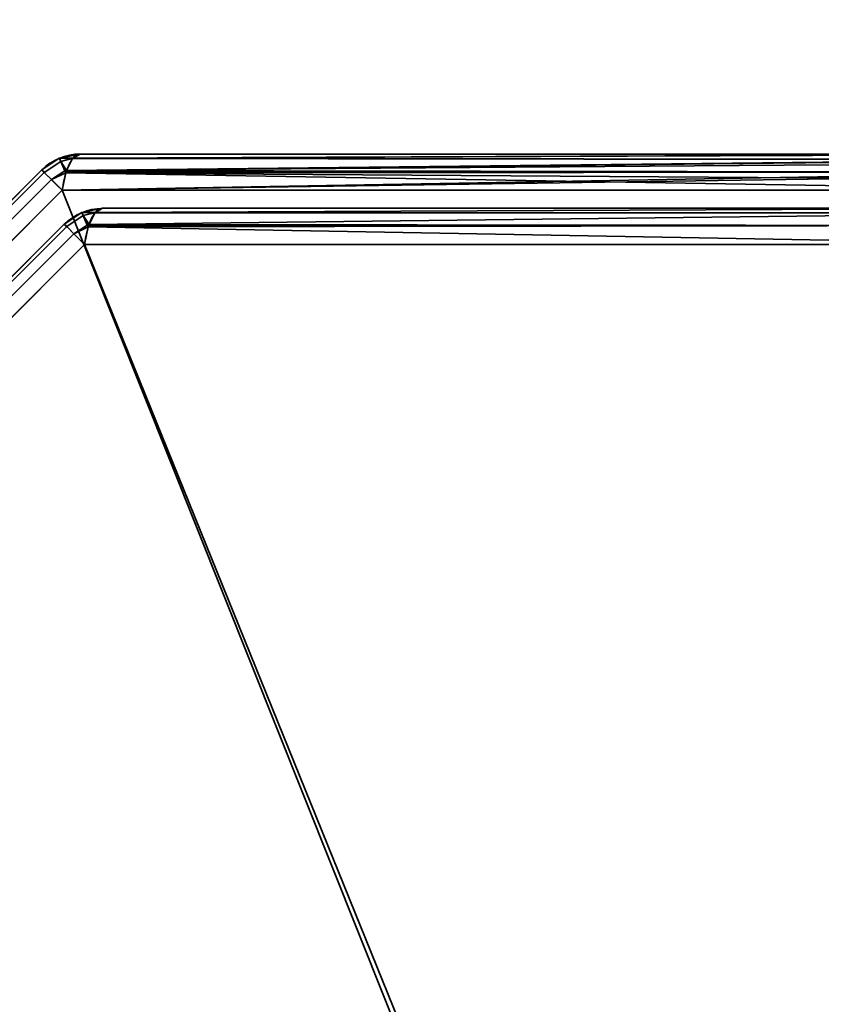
# Model space of a CAD drawing. Header units: millimetres. Extents: x -493 to 6693, y -115 to 145.
# Tile 330 of 656: x 1120 to 1131, y -9 to 3. Entities that reach past the tile are written whole.
import ezdxf

# ---------------------------------------------------------------- set-up
doc = ezdxf.new("R2010")
doc.units = ezdxf.units.MM
doc.layers.add('151', color=7, linetype='Continuous', true_color=0xffffff)

# ---------------------------------------------------------------- blocks, each defined once
blk = doc.blocks.new('UG_SURFACE_002')
at = {"layer": '151', "color": 252, "linetype": 'Continuous', "lineweight": 35}
for points in [[(2042.5, -15, 2200.25), (2042.5, 135, 2200.25), (957.5, 135, 2200.25), (957.5, -15, 2200.25)], [(1107.5, -15, 2050.25), (1107.5, 135, 2050.25), (1892.5, 135, 2050.25), (1892.5, -15, 2050.25)]]:
    blk.add_3dface(points, dxfattribs=at)
blk = doc.blocks.new('UG_SURFACE_112')
at = {"layer": '151', "color": 252, "linetype": 'Continuous', "lineweight": 35}
for points in [[(1120.832, 1.587, 1157.739), (1120.605, 1.436, 1157.739), (1120.637, 1.404, 1157.986), (1120.851, 1.546, 1157.987)], [(1120.832, 1.587, 1157.739), (1120.832, 1.587, 1010.761), (1120.605, 1.436, 1010.761), (1120.605, 1.436, 1157.739)], [(1120.851, 1.546, 1010.513), (1120.637, 1.404, 1010.514), (1120.605, 1.436, 1010.761), (1120.832, 1.587, 1010.761)], [(1120.901, 1.425, 1158.204), (1120.851, 1.546, 1157.987), (1120.637, 1.404, 1157.987), (1120.729, 1.312, 1158.201)], [(1120.637, 1.404, 1157.986), (1120.637, 1.404, 1157.987), (1120.851, 1.546, 1157.987)], [(1120.851, 1.546, 1010.513), (1120.637, 1.404, 1010.513), (1120.637, 1.404, 1010.514)], [(1120.729, 1.312, 1010.299), (1120.637, 1.404, 1010.513), (1120.851, 1.546, 1010.513), (1120.901, 1.425, 1010.296)], [(1120.851, 1.546, 1157.987), (1120.834, 1.588, 1157.739), (1120.832, 1.587, 1157.739)], [(1120.834, 1.588, 1010.761), (1120.832, 1.587, 1010.761), (1120.832, 1.587, 1157.739), (1120.834, 1.588, 1157.739)], [(1120.832, 1.587, 1010.761), (1120.834, 1.588, 1010.761), (1120.851, 1.546, 1010.513)], [(1121.007, 1.586, 1157.987), (1121.1, 1.641, 1157.739), (1120.834, 1.588, 1157.739)], [(1120.834, 1.588, 1157.739), (1121.1, 1.641, 1157.739), (1121.1, 1.641, 1010.761), (1120.834, 1.588, 1010.761)], [(1120.834, 1.588, 1010.761), (1121.1, 1.641, 1010.761), (1121.007, 1.586, 1010.513)], [(1120.834, 1.588, 1157.739), (1120.851, 1.546, 1157.987), (1121.007, 1.586, 1157.987)], [(1121.007, 1.586, 1010.513), (1120.851, 1.546, 1010.513), (1120.834, 1.588, 1010.761)], [(1121.001, 1.583, 1158.001), (1121.007, 1.586, 1157.987), (1120.851, 1.546, 1157.987)], [(1120.851, 1.546, 1010.513), (1121.007, 1.586, 1010.513), (1121.001, 1.583, 1010.499)], [(1120.926, 1.43, 1158.202), (1121.001, 1.583, 1158.001), (1120.851, 1.546, 1157.987)], [(1120.851, 1.546, 1010.513), (1121.001, 1.583, 1010.499), (1120.926, 1.43, 1010.298)], [(1120.851, 1.546, 1157.987), (1120.901, 1.425, 1158.204), (1120.926, 1.43, 1158.202)], [(1120.926, 1.43, 1010.298), (1120.901, 1.425, 1010.296), (1120.851, 1.546, 1010.513)], [(1120.919, 1.418, 1010.281), (1120.926, 1.43, 1010.298), (1134.198, 1.576, 1005.54)], [(1134.198, 1.576, 1005.54), (1134.21, 1.568, 1005.499), (1120.919, 1.418, 1010.281)], [(1134.21, 1.568, 1005.499), (1134.278, 1.41, 1005.266), (1120.919, 1.418, 1010.281)], [(1134.196, 1.567, 1162.955), (1121.001, 1.583, 1158.001), (1120.926, 1.43, 1158.202)], [(1120.926, 1.43, 1010.298), (1121.001, 1.583, 1010.499), (1134.198, 1.576, 1005.54)], [(1120.926, 1.43, 1158.202), (1134.236, 1.525, 1163.09), (1134.196, 1.567, 1162.955)], [(1120.926, 1.43, 1158.202), (1134.276, 1.406, 1163.228), (1134.236, 1.525, 1163.09)], [(1121.001, 1.583, 1010.499), (1121.007, 1.586, 1010.513), (1134.1, 1.641, 1005.873)], [(1134.1, 1.641, 1005.873), (1134.198, 1.576, 1005.54), (1121.001, 1.583, 1010.499)], [(1121.007, 1.586, 1157.987), (1121.001, 1.583, 1158.001), (1134.196, 1.567, 1162.955)], [(1121.007, 1.586, 1157.987), (1134.131, 1.636, 1162.732), (1134.1, 1.641, 1162.627)], [(1134.1, 1.641, 1162.627), (1121.1, 1.641, 1157.739), (1121.007, 1.586, 1157.987)], [(1121.007, 1.586, 1010.513), (1121.1, 1.641, 1010.761), (1134.1, 1.641, 1005.873)], [(1121.007, 1.586, 1157.987), (1134.196, 1.567, 1162.955), (1134.131, 1.636, 1162.732)], [(1134.1, 1.641, 1162.627), (1134.1, 1.641, 1005.873), (1121.1, 1.641, 1010.761), (1121.1, 1.641, 1157.739)], [(1110.596, -8.637, 1157.986), (1120.637, 1.404, 1157.986), (1120.605, 1.436, 1157.739), (1110.564, -8.605, 1157.739)], [(1120.637, 1.404, 1010.514), (1110.596, -8.637, 1010.514), (1110.564, -8.605, 1010.761), (1120.605, 1.436, 1010.761)], [(1120.605, 1.436, 1157.739), (1120.605, 1.436, 1010.761), (1110.564, -8.605, 1010.761), (1110.564, -8.605, 1157.739)], [(1120.637, 1.404, 1157.987), (1120.637, 1.404, 1157.986), (1110.596, -8.637, 1157.986), (1110.596, -8.637, 1157.987)], [(1110.596, -8.637, 1157.987), (1110.688, -8.729, 1158.201), (1120.729, 1.312, 1158.201), (1120.637, 1.404, 1157.987)], [(1120.637, 1.404, 1010.513), (1120.729, 1.312, 1010.299), (1110.688, -8.729, 1010.299), (1110.596, -8.637, 1010.513)], [(1110.596, -8.637, 1010.513), (1110.596, -8.637, 1010.514), (1120.637, 1.404, 1010.514), (1120.637, 1.404, 1010.513)], [(1120.729, 1.312, 1158.201), (1120.73, 1.311, 1158.204), (1120.901, 1.425, 1158.204)], [(1120.901, 1.425, 1010.296), (1120.73, 1.311, 1010.296), (1120.729, 1.312, 1010.299)], [(1120.916, 1.4, 1158.229), (1120.901, 1.425, 1158.204), (1120.73, 1.311, 1158.204)], [(1120.73, 1.311, 1010.296), (1120.901, 1.425, 1010.296), (1120.916, 1.4, 1010.271)], [(1120.73, 1.311, 1158.204), (1120.867, 1.173, 1158.357), (1120.916, 1.4, 1158.229)], [(1120.916, 1.4, 1010.271), (1120.867, 1.173, 1010.143), (1120.73, 1.311, 1010.296)], [(1120.867, 1.173, 1010.143), (1120.916, 1.4, 1010.271), (1134.278, 1.41, 1005.266)], [(1134.278, 1.41, 1005.266), (1134.294, 1.373, 1005.212), (1120.867, 1.173, 1010.143)], [(1120.916, 1.4, 1158.229), (1120.867, 1.173, 1158.357), (1134.332, 1.173, 1163.419)], [(1120.919, 1.418, 1158.219), (1120.926, 1.43, 1158.202), (1120.901, 1.425, 1158.204)], [(1120.901, 1.425, 1010.296), (1120.926, 1.43, 1010.298), (1120.919, 1.418, 1010.281)], [(1120.901, 1.425, 1158.204), (1120.916, 1.4, 1158.229), (1120.919, 1.418, 1158.219)], [(1120.919, 1.418, 1010.281), (1120.916, 1.4, 1010.271), (1120.901, 1.425, 1010.296)], [(1134.276, 1.406, 1163.228), (1120.919, 1.418, 1158.219), (1120.916, 1.4, 1158.229)], [(1120.916, 1.4, 1010.271), (1120.919, 1.418, 1010.281), (1134.278, 1.41, 1005.266)], [(1120.916, 1.4, 1158.229), (1134.31, 1.307, 1163.343), (1134.276, 1.406, 1163.228)], [(1120.916, 1.4, 1158.229), (1134.332, 1.173, 1163.419), (1134.31, 1.307, 1163.343)], [(1120.926, 1.43, 1158.202), (1120.919, 1.418, 1158.219), (1134.276, 1.406, 1163.228)], [(1120.73, 1.311, 1158.204), (1120.729, 1.312, 1158.201), (1110.688, -8.729, 1158.201), (1110.689, -8.73, 1158.204)], [(1110.689, -8.73, 1010.296), (1110.688, -8.729, 1010.299), (1120.729, 1.312, 1010.299), (1120.73, 1.311, 1010.296)], [(1110.689, -8.73, 1158.204), (1110.827, -8.868, 1158.357), (1120.867, 1.173, 1158.357), (1120.73, 1.311, 1158.204)], [(1120.73, 1.311, 1010.296), (1120.867, 1.173, 1010.143), (1110.827, -8.868, 1010.143), (1110.689, -8.73, 1010.296)], [(1134.294, 1.373, 1005.212), (1134.332, 1.173, 1005.08), (1120.867, 1.173, 1010.143)], [(1120.867, 1.173, 1158.357), (1110.827, -8.868, 1158.357), (1110.827, -22.332, 1163.419), (1130.252, -22.332, 1170.723)], [(1130.252, -22.332, 997.777), (1110.827, -22.332, 1005.08), (1110.827, -8.868, 1010.143), (1120.867, 1.173, 1010.143)], [(1130.252, -22.332, 1170.723), (1134.332, -18.252, 1170.723), (1134.332, 1.173, 1163.419), (1120.867, 1.173, 1158.357)], [(1120.867, 1.173, 1010.143), (1134.332, 1.173, 1005.08), (1134.332, -18.252, 997.777), (1130.252, -22.332, 997.777)], [(1121.123, 0.888, 1011.182), (1121.39, 0.941, 1011.182), (1121.39, 0.941, 1157.318), (1121.123, 0.888, 1157.318)], [(1121.297, 0.886, 1010.934), (1121.39, 0.941, 1011.182), (1121.123, 0.888, 1011.182)], [(1121.123, 0.888, 1157.318), (1121.39, 0.941, 1157.318), (1121.297, 0.886, 1157.566)], [(1134.1, 0.941, 1162.097), (1134.002, 0.883, 1162.359), (1121.292, 0.883, 1157.58), (1121.297, 0.886, 1157.566)], [(1121.297, 0.886, 1157.566), (1121.39, 0.941, 1157.318), (1134.1, 0.941, 1162.097)], [(1134.002, 0.883, 1006.141), (1134.1, 0.941, 1006.403), (1121.39, 0.941, 1011.182), (1121.297, 0.886, 1010.934)], [(1134.1, 0.941, 1162.097), (1121.39, 0.941, 1157.318), (1121.39, 0.941, 1011.182), (1134.1, 0.941, 1006.403)], [(1121.122, 0.887, 1011.182), (1121.122, 0.887, 1157.318), (1120.895, 0.736, 1157.318), (1120.895, 0.736, 1011.182)], [(1121.122, 0.887, 1011.182), (1120.895, 0.736, 1011.182), (1120.927, 0.704, 1010.935), (1121.141, 0.846, 1010.933)], [(1121.141, 0.846, 1157.567), (1120.927, 0.704, 1157.565), (1120.895, 0.736, 1157.318), (1121.122, 0.887, 1157.318)], [(1121.191, 0.725, 1010.717), (1121.141, 0.846, 1010.933), (1120.927, 0.704, 1010.933), (1121.019, 0.612, 1010.72)], [(1120.927, 0.704, 1010.935), (1120.927, 0.704, 1010.933), (1121.141, 0.846, 1010.933)], [(1121.141, 0.846, 1157.567), (1120.927, 0.704, 1157.567), (1120.927, 0.704, 1157.565)], [(1121.019, 0.612, 1157.78), (1120.927, 0.704, 1157.567), (1121.141, 0.846, 1157.567), (1121.191, 0.725, 1157.783)], [(1121.123, 0.888, 1157.318), (1121.122, 0.887, 1157.318), (1121.122, 0.887, 1011.182), (1121.123, 0.888, 1011.182)], [(1121.141, 0.846, 1010.933), (1121.123, 0.888, 1011.182), (1121.122, 0.887, 1011.182)], [(1121.122, 0.887, 1157.318), (1121.123, 0.888, 1157.318), (1121.141, 0.846, 1157.567)], [(1121.123, 0.888, 1011.182), (1121.141, 0.846, 1010.933), (1121.297, 0.886, 1010.934)], [(1121.297, 0.886, 1157.566), (1121.141, 0.846, 1157.567), (1121.123, 0.888, 1157.318)], [(1121.292, 0.883, 1010.92), (1121.297, 0.886, 1010.934), (1121.141, 0.846, 1010.933)], [(1121.141, 0.846, 1157.567), (1121.297, 0.886, 1157.566), (1121.292, 0.883, 1157.58)], [(1121.216, 0.73, 1010.718), (1121.292, 0.883, 1010.92), (1121.141, 0.846, 1010.933)], [(1121.141, 0.846, 1157.567), (1121.292, 0.883, 1157.58), (1121.216, 0.73, 1157.781)], [(1121.141, 0.846, 1010.933), (1121.191, 0.725, 1010.717), (1121.216, 0.73, 1010.718)], [(1121.216, 0.73, 1157.781), (1121.191, 0.725, 1157.783), (1121.141, 0.846, 1157.567)], [(1134.002, 0.883, 1162.359), (1133.92, 0.718, 1162.577), (1121.21, 0.718, 1157.798), (1121.216, 0.73, 1157.781)], [(1121.216, 0.73, 1157.781), (1121.292, 0.883, 1157.58), (1134.002, 0.883, 1162.359)], [(1133.92, 0.718, 1005.923), (1134.002, 0.883, 1006.141), (1121.292, 0.883, 1010.92), (1121.216, 0.73, 1010.718)], [(1121.297, 0.886, 1010.934), (1121.292, 0.883, 1010.92), (1134.002, 0.883, 1006.141)], [(1111.296, -8.927, 1010.935), (1120.927, 0.704, 1010.935), (1120.895, 0.736, 1011.182), (1111.264, -8.895, 1011.182)], [(1120.895, 0.736, 1157.318), (1111.264, -8.895, 1157.318), (1111.264, -8.895, 1011.182), (1120.895, 0.736, 1011.182)], [(1120.927, 0.704, 1157.565), (1111.296, -8.927, 1157.565), (1111.264, -8.895, 1157.318), (1120.895, 0.736, 1157.318)], [(1120.927, 0.704, 1010.933), (1120.927, 0.704, 1010.935), (1111.296, -8.927, 1010.935), (1111.296, -8.927, 1010.933)], [(1111.296, -8.927, 1010.933), (1111.388, -9.019, 1010.72), (1121.019, 0.612, 1010.72), (1120.927, 0.704, 1010.933)], [(1120.927, 0.704, 1157.567), (1121.019, 0.612, 1157.78), (1111.388, -9.019, 1157.78), (1111.296, -8.927, 1157.567)], [(1111.296, -8.927, 1157.567), (1111.296, -8.927, 1157.565), (1120.927, 0.704, 1157.565), (1120.927, 0.704, 1157.567)], [(1121.019, 0.612, 1010.72), (1121.02, 0.611, 1010.717), (1121.191, 0.725, 1010.717)], [(1121.191, 0.725, 1157.783), (1121.02, 0.611, 1157.783), (1121.019, 0.612, 1157.78)], [(1121.206, 0.7, 1010.692), (1121.191, 0.725, 1010.717), (1121.02, 0.611, 1010.717)], [(1121.02, 0.611, 1157.783), (1121.191, 0.725, 1157.783), (1121.206, 0.7, 1157.808)], [(1121.02, 0.611, 1010.717), (1121.158, 0.473, 1010.564), (1121.206, 0.7, 1010.692)], [(1121.206, 0.7, 1157.808), (1121.158, 0.473, 1157.936), (1121.02, 0.611, 1157.783)], [(1133.92, 0.718, 1162.577), (1133.868, 0.473, 1162.715), (1121.158, 0.473, 1157.936), (1121.206, 0.7, 1157.808)], [(1121.206, 0.7, 1010.692), (1121.158, 0.473, 1010.564), (1133.868, 0.473, 1005.785)], [(1121.21, 0.718, 1010.702), (1121.216, 0.73, 1010.718), (1121.191, 0.725, 1010.717)], [(1121.191, 0.725, 1157.783), (1121.216, 0.73, 1157.781), (1121.21, 0.718, 1157.798)], [(1121.191, 0.725, 1010.717), (1121.206, 0.7, 1010.692), (1121.21, 0.718, 1010.702)], [(1121.21, 0.718, 1157.798), (1121.206, 0.7, 1157.808), (1121.191, 0.725, 1157.783)], [(1121.206, 0.7, 1157.808), (1121.21, 0.718, 1157.798), (1133.92, 0.718, 1162.577)], [(1133.868, 0.473, 1005.785), (1133.92, 0.718, 1005.923), (1121.21, 0.718, 1010.702), (1121.206, 0.7, 1010.692)], [(1121.216, 0.73, 1010.718), (1121.21, 0.718, 1010.702), (1133.92, 0.718, 1005.923)], [(1121.02, 0.611, 1010.717), (1121.019, 0.612, 1010.72), (1111.388, -9.019, 1010.72), (1111.389, -9.02, 1010.717)], [(1111.389, -9.02, 1157.783), (1111.388, -9.019, 1157.78), (1121.019, 0.612, 1157.78), (1121.02, 0.611, 1157.783)], [(1111.389, -9.02, 1010.717), (1111.527, -9.157, 1010.564), (1121.158, 0.473, 1010.564), (1121.02, 0.611, 1010.717)], [(1121.02, 0.611, 1157.783), (1121.158, 0.473, 1157.936), (1111.527, -9.157, 1157.936), (1111.389, -9.02, 1157.783)], [(1130.485, -22.565, 1170.105), (1111.527, -21.868, 1162.715), (1111.527, -9.157, 1157.936), (1121.158, 0.473, 1157.936)], [(1121.158, 0.473, 1010.564), (1111.527, -9.157, 1010.564), (1111.527, -21.868, 1005.785), (1130.485, -22.565, 998.395)], [(1121.158, 0.473, 1157.936), (1133.868, 0.473, 1162.715), (1134.565, -18.485, 1170.105), (1130.485, -22.565, 1170.105)], [(1130.485, -22.565, 998.395), (1134.565, -18.485, 998.395), (1133.868, 0.473, 1005.785), (1121.158, 0.473, 1010.564)]]:
    blk.add_3dface(points, dxfattribs=at)
blk = doc.blocks.new('UG_SURFACE_113')
at = {"layer": '151', "color": 252, "linetype": 'Continuous', "lineweight": 35}
for points in [[(1120.832, 1.587, 1157.739), (1120.605, 1.436, 1157.739), (1120.637, 1.404, 1157.986), (1120.851, 1.546, 1157.987)], [(1120.832, 1.587, 1157.739), (1120.832, 1.587, 1010.761), (1120.605, 1.436, 1010.761), (1120.605, 1.436, 1157.739)], [(1120.851, 1.546, 1010.513), (1120.637, 1.404, 1010.514), (1120.605, 1.436, 1010.761), (1120.832, 1.587, 1010.761)], [(1120.901, 1.425, 1158.204), (1120.851, 1.546, 1157.987), (1120.637, 1.404, 1157.987), (1120.729, 1.312, 1158.201)], [(1120.637, 1.404, 1157.986), (1120.637, 1.404, 1157.987), (1120.851, 1.546, 1157.987)], [(1120.851, 1.546, 1010.513), (1120.637, 1.404, 1010.513), (1120.637, 1.404, 1010.514)], [(1120.729, 1.312, 1010.299), (1120.637, 1.404, 1010.513), (1120.851, 1.546, 1010.513), (1120.901, 1.425, 1010.296)], [(1120.851, 1.546, 1157.987), (1120.834, 1.588, 1157.739), (1120.832, 1.587, 1157.739)], [(1120.834, 1.588, 1010.761), (1120.832, 1.587, 1010.761), (1120.832, 1.587, 1157.739), (1120.834, 1.588, 1157.739)], [(1120.832, 1.587, 1010.761), (1120.834, 1.588, 1010.761), (1120.851, 1.546, 1010.513)], [(1121.007, 1.586, 1157.987), (1121.1, 1.641, 1157.739), (1120.834, 1.588, 1157.739)], [(1120.834, 1.588, 1157.739), (1121.1, 1.641, 1157.739), (1121.1, 1.641, 1010.761), (1120.834, 1.588, 1010.761)], [(1120.834, 1.588, 1010.761), (1121.1, 1.641, 1010.761), (1121.007, 1.586, 1010.513)], [(1120.834, 1.588, 1157.739), (1120.851, 1.546, 1157.987), (1121.007, 1.586, 1157.987)], [(1121.007, 1.586, 1010.513), (1120.851, 1.546, 1010.513), (1120.834, 1.588, 1010.761)], [(1121.001, 1.583, 1158.001), (1121.007, 1.586, 1157.987), (1120.851, 1.546, 1157.987)], [(1120.851, 1.546, 1010.513), (1121.007, 1.586, 1010.513), (1121.001, 1.583, 1010.499)], [(1120.926, 1.43, 1158.202), (1121.001, 1.583, 1158.001), (1120.851, 1.546, 1157.987)], [(1120.851, 1.546, 1010.513), (1121.001, 1.583, 1010.499), (1120.926, 1.43, 1010.298)], [(1120.851, 1.546, 1157.987), (1120.901, 1.425, 1158.204), (1120.926, 1.43, 1158.202)], [(1120.926, 1.43, 1010.298), (1120.901, 1.425, 1010.296), (1120.851, 1.546, 1010.513)], [(1120.919, 1.418, 1010.281), (1120.926, 1.43, 1010.298), (1134.198, 1.576, 1005.54)], [(1134.198, 1.576, 1005.54), (1134.21, 1.568, 1005.499), (1120.919, 1.418, 1010.281)], [(1134.21, 1.568, 1005.499), (1134.278, 1.41, 1005.266), (1120.919, 1.418, 1010.281)], [(1134.196, 1.567, 1162.955), (1121.001, 1.583, 1158.001), (1120.926, 1.43, 1158.202)], [(1120.926, 1.43, 1010.298), (1121.001, 1.583, 1010.499), (1134.198, 1.576, 1005.54)], [(1120.926, 1.43, 1158.202), (1134.236, 1.525, 1163.09), (1134.196, 1.567, 1162.955)], [(1120.926, 1.43, 1158.202), (1134.276, 1.406, 1163.228), (1134.236, 1.525, 1163.09)], [(1121.001, 1.583, 1010.499), (1121.007, 1.586, 1010.513), (1134.1, 1.641, 1005.873)], [(1134.1, 1.641, 1005.873), (1134.198, 1.576, 1005.54), (1121.001, 1.583, 1010.499)], [(1121.007, 1.586, 1157.987), (1121.001, 1.583, 1158.001), (1134.196, 1.567, 1162.955)], [(1121.007, 1.586, 1157.987), (1134.131, 1.636, 1162.732), (1134.1, 1.641, 1162.627)], [(1134.1, 1.641, 1162.627), (1121.1, 1.641, 1157.739), (1121.007, 1.586, 1157.987)], [(1121.007, 1.586, 1010.513), (1121.1, 1.641, 1010.761), (1134.1, 1.641, 1005.873)], [(1121.007, 1.586, 1157.987), (1134.196, 1.567, 1162.955), (1134.131, 1.636, 1162.732)], [(1134.1, 1.641, 1162.627), (1134.1, 1.641, 1005.873), (1121.1, 1.641, 1010.761), (1121.1, 1.641, 1157.739)], [(1110.596, -8.637, 1157.986), (1120.637, 1.404, 1157.986), (1120.605, 1.436, 1157.739), (1110.564, -8.605, 1157.739)], [(1120.637, 1.404, 1010.514), (1110.596, -8.637, 1010.514), (1110.564, -8.605, 1010.761), (1120.605, 1.436, 1010.761)], [(1120.605, 1.436, 1157.739), (1120.605, 1.436, 1010.761), (1110.564, -8.605, 1010.761), (1110.564, -8.605, 1157.739)], [(1120.637, 1.404, 1157.987), (1120.637, 1.404, 1157.986), (1110.596, -8.637, 1157.986), (1110.596, -8.637, 1157.987)], [(1110.596, -8.637, 1157.987), (1110.688, -8.729, 1158.201), (1120.729, 1.312, 1158.201), (1120.637, 1.404, 1157.987)], [(1120.637, 1.404, 1010.513), (1120.729, 1.312, 1010.299), (1110.688, -8.729, 1010.299), (1110.596, -8.637, 1010.513)], [(1110.596, -8.637, 1010.513), (1110.596, -8.637, 1010.514), (1120.637, 1.404, 1010.514), (1120.637, 1.404, 1010.513)], [(1120.729, 1.312, 1158.201), (1120.73, 1.311, 1158.204), (1120.901, 1.425, 1158.204)], [(1120.901, 1.425, 1010.296), (1120.73, 1.311, 1010.296), (1120.729, 1.312, 1010.299)], [(1120.916, 1.4, 1158.229), (1120.901, 1.425, 1158.204), (1120.73, 1.311, 1158.204)], [(1120.73, 1.311, 1010.296), (1120.901, 1.425, 1010.296), (1120.916, 1.4, 1010.271)], [(1120.73, 1.311, 1158.204), (1120.867, 1.173, 1158.357), (1120.916, 1.4, 1158.229)], [(1120.916, 1.4, 1010.271), (1120.867, 1.173, 1010.143), (1120.73, 1.311, 1010.296)], [(1120.867, 1.173, 1010.143), (1120.916, 1.4, 1010.271), (1134.278, 1.41, 1005.266)], [(1134.278, 1.41, 1005.266), (1134.294, 1.373, 1005.212), (1120.867, 1.173, 1010.143)], [(1120.916, 1.4, 1158.229), (1120.867, 1.173, 1158.357), (1134.332, 1.173, 1163.419)], [(1120.919, 1.418, 1158.219), (1120.926, 1.43, 1158.202), (1120.901, 1.425, 1158.204)], [(1120.901, 1.425, 1010.296), (1120.926, 1.43, 1010.298), (1120.919, 1.418, 1010.281)], [(1120.901, 1.425, 1158.204), (1120.916, 1.4, 1158.229), (1120.919, 1.418, 1158.219)], [(1120.919, 1.418, 1010.281), (1120.916, 1.4, 1010.271), (1120.901, 1.425, 1010.296)], [(1134.276, 1.406, 1163.228), (1120.919, 1.418, 1158.219), (1120.916, 1.4, 1158.229)], [(1120.916, 1.4, 1010.271), (1120.919, 1.418, 1010.281), (1134.278, 1.41, 1005.266)], [(1120.916, 1.4, 1158.229), (1134.31, 1.307, 1163.343), (1134.276, 1.406, 1163.228)], [(1120.916, 1.4, 1158.229), (1134.332, 1.173, 1163.419), (1134.31, 1.307, 1163.343)], [(1120.926, 1.43, 1158.202), (1120.919, 1.418, 1158.219), (1134.276, 1.406, 1163.228)], [(1120.73, 1.311, 1158.204), (1120.729, 1.312, 1158.201), (1110.688, -8.729, 1158.201), (1110.689, -8.73, 1158.204)], [(1110.689, -8.73, 1010.296), (1110.688, -8.729, 1010.299), (1120.729, 1.312, 1010.299), (1120.73, 1.311, 1010.296)], [(1110.689, -8.73, 1158.204), (1110.827, -8.868, 1158.357), (1120.867, 1.173, 1158.357), (1120.73, 1.311, 1158.204)], [(1120.73, 1.311, 1010.296), (1120.867, 1.173, 1010.143), (1110.827, -8.868, 1010.143), (1110.689, -8.73, 1010.296)], [(1134.294, 1.373, 1005.212), (1134.332, 1.173, 1005.08), (1120.867, 1.173, 1010.143)], [(1120.867, 1.173, 1158.357), (1110.827, -8.868, 1158.357), (1110.827, -22.332, 1163.419), (1130.252, -22.332, 1170.723)], [(1130.252, -22.332, 997.777), (1110.827, -22.332, 1005.08), (1110.827, -8.868, 1010.143), (1120.867, 1.173, 1010.143)], [(1130.252, -22.332, 1170.723), (1134.332, -18.252, 1170.723), (1134.332, 1.173, 1163.419), (1120.867, 1.173, 1158.357)], [(1120.867, 1.173, 1010.143), (1134.332, 1.173, 1005.08), (1134.332, -18.252, 997.777), (1130.252, -22.332, 997.777)], [(1121.123, 0.888, 1011.182), (1121.39, 0.941, 1011.182), (1121.39, 0.941, 1157.318), (1121.123, 0.888, 1157.318)], [(1121.297, 0.886, 1010.934), (1121.39, 0.941, 1011.182), (1121.123, 0.888, 1011.182)], [(1121.123, 0.888, 1157.318), (1121.39, 0.941, 1157.318), (1121.297, 0.886, 1157.566)], [(1134.1, 0.941, 1162.097), (1134.002, 0.883, 1162.359), (1121.292, 0.883, 1157.58), (1121.297, 0.886, 1157.566)], [(1121.297, 0.886, 1157.566), (1121.39, 0.941, 1157.318), (1134.1, 0.941, 1162.097)], [(1134.002, 0.883, 1006.141), (1134.1, 0.941, 1006.403), (1121.39, 0.941, 1011.182), (1121.297, 0.886, 1010.934)], [(1134.1, 0.941, 1162.097), (1121.39, 0.941, 1157.318), (1121.39, 0.941, 1011.182), (1134.1, 0.941, 1006.403)], [(1121.122, 0.887, 1011.182), (1121.122, 0.887, 1157.318), (1120.895, 0.736, 1157.318), (1120.895, 0.736, 1011.182)], [(1121.122, 0.887, 1011.182), (1120.895, 0.736, 1011.182), (1120.927, 0.704, 1010.935), (1121.141, 0.846, 1010.933)], [(1121.141, 0.846, 1157.567), (1120.927, 0.704, 1157.565), (1120.895, 0.736, 1157.318), (1121.122, 0.887, 1157.318)], [(1121.191, 0.725, 1010.717), (1121.141, 0.846, 1010.933), (1120.927, 0.704, 1010.933), (1121.019, 0.612, 1010.72)], [(1120.927, 0.704, 1010.935), (1120.927, 0.704, 1010.933), (1121.141, 0.846, 1010.933)], [(1121.141, 0.846, 1157.567), (1120.927, 0.704, 1157.567), (1120.927, 0.704, 1157.565)], [(1121.019, 0.612, 1157.78), (1120.927, 0.704, 1157.567), (1121.141, 0.846, 1157.567), (1121.191, 0.725, 1157.783)], [(1121.123, 0.888, 1157.318), (1121.122, 0.887, 1157.318), (1121.122, 0.887, 1011.182), (1121.123, 0.888, 1011.182)], [(1121.141, 0.846, 1010.933), (1121.123, 0.888, 1011.182), (1121.122, 0.887, 1011.182)], [(1121.122, 0.887, 1157.318), (1121.123, 0.888, 1157.318), (1121.141, 0.846, 1157.567)], [(1121.123, 0.888, 1011.182), (1121.141, 0.846, 1010.933), (1121.297, 0.886, 1010.934)], [(1121.297, 0.886, 1157.566), (1121.141, 0.846, 1157.567), (1121.123, 0.888, 1157.318)], [(1121.292, 0.883, 1010.92), (1121.297, 0.886, 1010.934), (1121.141, 0.846, 1010.933)], [(1121.141, 0.846, 1157.567), (1121.297, 0.886, 1157.566), (1121.292, 0.883, 1157.58)], [(1121.216, 0.73, 1010.718), (1121.292, 0.883, 1010.92), (1121.141, 0.846, 1010.933)], [(1121.141, 0.846, 1157.567), (1121.292, 0.883, 1157.58), (1121.216, 0.73, 1157.781)], [(1121.141, 0.846, 1010.933), (1121.191, 0.725, 1010.717), (1121.216, 0.73, 1010.718)], [(1121.216, 0.73, 1157.781), (1121.191, 0.725, 1157.783), (1121.141, 0.846, 1157.567)], [(1134.002, 0.883, 1162.359), (1133.92, 0.718, 1162.577), (1121.21, 0.718, 1157.798), (1121.216, 0.73, 1157.781)], [(1121.216, 0.73, 1157.781), (1121.292, 0.883, 1157.58), (1134.002, 0.883, 1162.359)], [(1133.92, 0.718, 1005.923), (1134.002, 0.883, 1006.141), (1121.292, 0.883, 1010.92), (1121.216, 0.73, 1010.718)], [(1121.297, 0.886, 1010.934), (1121.292, 0.883, 1010.92), (1134.002, 0.883, 1006.141)], [(1111.296, -8.927, 1010.935), (1120.927, 0.704, 1010.935), (1120.895, 0.736, 1011.182), (1111.264, -8.895, 1011.182)], [(1120.895, 0.736, 1157.318), (1111.264, -8.895, 1157.318), (1111.264, -8.895, 1011.182), (1120.895, 0.736, 1011.182)], [(1120.927, 0.704, 1157.565), (1111.296, -8.927, 1157.565), (1111.264, -8.895, 1157.318), (1120.895, 0.736, 1157.318)], [(1120.927, 0.704, 1010.933), (1120.927, 0.704, 1010.935), (1111.296, -8.927, 1010.935), (1111.296, -8.927, 1010.933)], [(1111.296, -8.927, 1010.933), (1111.388, -9.019, 1010.72), (1121.019, 0.612, 1010.72), (1120.927, 0.704, 1010.933)], [(1120.927, 0.704, 1157.567), (1121.019, 0.612, 1157.78), (1111.388, -9.019, 1157.78), (1111.296, -8.927, 1157.567)], [(1111.296, -8.927, 1157.567), (1111.296, -8.927, 1157.565), (1120.927, 0.704, 1157.565), (1120.927, 0.704, 1157.567)], [(1121.019, 0.612, 1010.72), (1121.02, 0.611, 1010.717), (1121.191, 0.725, 1010.717)], [(1121.191, 0.725, 1157.783), (1121.02, 0.611, 1157.783), (1121.019, 0.612, 1157.78)], [(1121.206, 0.7, 1010.692), (1121.191, 0.725, 1010.717), (1121.02, 0.611, 1010.717)], [(1121.02, 0.611, 1157.783), (1121.191, 0.725, 1157.783), (1121.206, 0.7, 1157.808)], [(1121.02, 0.611, 1010.717), (1121.158, 0.473, 1010.564), (1121.206, 0.7, 1010.692)], [(1121.206, 0.7, 1157.808), (1121.158, 0.473, 1157.936), (1121.02, 0.611, 1157.783)], [(1133.92, 0.718, 1162.577), (1133.868, 0.473, 1162.715), (1121.158, 0.473, 1157.936), (1121.206, 0.7, 1157.808)], [(1121.206, 0.7, 1010.692), (1121.158, 0.473, 1010.564), (1133.868, 0.473, 1005.785)], [(1121.21, 0.718, 1010.702), (1121.216, 0.73, 1010.718), (1121.191, 0.725, 1010.717)], [(1121.191, 0.725, 1157.783), (1121.216, 0.73, 1157.781), (1121.21, 0.718, 1157.798)], [(1121.191, 0.725, 1010.717), (1121.206, 0.7, 1010.692), (1121.21, 0.718, 1010.702)], [(1121.21, 0.718, 1157.798), (1121.206, 0.7, 1157.808), (1121.191, 0.725, 1157.783)], [(1121.206, 0.7, 1157.808), (1121.21, 0.718, 1157.798), (1133.92, 0.718, 1162.577)], [(1133.868, 0.473, 1005.785), (1133.92, 0.718, 1005.923), (1121.21, 0.718, 1010.702), (1121.206, 0.7, 1010.692)], [(1121.216, 0.73, 1010.718), (1121.21, 0.718, 1010.702), (1133.92, 0.718, 1005.923)], [(1121.02, 0.611, 1010.717), (1121.019, 0.612, 1010.72), (1111.388, -9.019, 1010.72), (1111.389, -9.02, 1010.717)], [(1111.389, -9.02, 1157.783), (1111.388, -9.019, 1157.78), (1121.019, 0.612, 1157.78), (1121.02, 0.611, 1157.783)], [(1111.389, -9.02, 1010.717), (1111.527, -9.157, 1010.564), (1121.158, 0.473, 1010.564), (1121.02, 0.611, 1010.717)], [(1121.02, 0.611, 1157.783), (1121.158, 0.473, 1157.936), (1111.527, -9.157, 1157.936), (1111.389, -9.02, 1157.783)], [(1130.485, -22.565, 1170.105), (1111.527, -21.868, 1162.715), (1111.527, -9.157, 1157.936), (1121.158, 0.473, 1157.936)], [(1121.158, 0.473, 1010.564), (1111.527, -9.157, 1010.564), (1111.527, -21.868, 1005.785), (1130.485, -22.565, 998.395)], [(1121.158, 0.473, 1157.936), (1133.868, 0.473, 1162.715), (1134.565, -18.485, 1170.105), (1130.485, -22.565, 1170.105)], [(1130.485, -22.565, 998.395), (1134.565, -18.485, 998.395), (1133.868, 0.473, 1005.785), (1121.158, 0.473, 1010.564)]]:
    blk.add_3dface(points, dxfattribs=at)
blk = doc.blocks.new('UG_SURFACE_114')
at = {"layer": '151', "color": 252, "linetype": 'Continuous', "lineweight": 35}
for points in [[(1120.832, 1.587, 1157.739), (1120.605, 1.436, 1157.739), (1120.637, 1.404, 1157.986), (1120.851, 1.546, 1157.987)], [(1120.832, 1.587, 1157.739), (1120.832, 1.587, 1010.761), (1120.605, 1.436, 1010.761), (1120.605, 1.436, 1157.739)], [(1120.851, 1.546, 1010.513), (1120.637, 1.404, 1010.514), (1120.605, 1.436, 1010.761), (1120.832, 1.587, 1010.761)], [(1120.901, 1.425, 1158.204), (1120.851, 1.546, 1157.987), (1120.637, 1.404, 1157.987), (1120.729, 1.312, 1158.201)], [(1120.637, 1.404, 1157.986), (1120.637, 1.404, 1157.987), (1120.851, 1.546, 1157.987)], [(1120.851, 1.546, 1010.513), (1120.637, 1.404, 1010.513), (1120.637, 1.404, 1010.514)], [(1120.729, 1.312, 1010.299), (1120.637, 1.404, 1010.513), (1120.851, 1.546, 1010.513), (1120.901, 1.425, 1010.296)], [(1120.851, 1.546, 1157.987), (1120.834, 1.588, 1157.739), (1120.832, 1.587, 1157.739)], [(1120.834, 1.588, 1010.761), (1120.832, 1.587, 1010.761), (1120.832, 1.587, 1157.739), (1120.834, 1.588, 1157.739)], [(1120.832, 1.587, 1010.761), (1120.834, 1.588, 1010.761), (1120.851, 1.546, 1010.513)], [(1121.007, 1.586, 1157.987), (1121.1, 1.641, 1157.739), (1120.834, 1.588, 1157.739)], [(1120.834, 1.588, 1157.739), (1121.1, 1.641, 1157.739), (1121.1, 1.641, 1010.761), (1120.834, 1.588, 1010.761)], [(1120.834, 1.588, 1010.761), (1121.1, 1.641, 1010.761), (1121.007, 1.586, 1010.513)], [(1120.834, 1.588, 1157.739), (1120.851, 1.546, 1157.987), (1121.007, 1.586, 1157.987)], [(1121.007, 1.586, 1010.513), (1120.851, 1.546, 1010.513), (1120.834, 1.588, 1010.761)], [(1121.001, 1.583, 1158.001), (1121.007, 1.586, 1157.987), (1120.851, 1.546, 1157.987)], [(1120.851, 1.546, 1010.513), (1121.007, 1.586, 1010.513), (1121.001, 1.583, 1010.499)], [(1120.926, 1.43, 1158.202), (1121.001, 1.583, 1158.001), (1120.851, 1.546, 1157.987)], [(1120.851, 1.546, 1010.513), (1121.001, 1.583, 1010.499), (1120.926, 1.43, 1010.298)], [(1120.851, 1.546, 1157.987), (1120.901, 1.425, 1158.204), (1120.926, 1.43, 1158.202)], [(1120.926, 1.43, 1010.298), (1120.901, 1.425, 1010.296), (1120.851, 1.546, 1010.513)], [(1120.919, 1.418, 1010.281), (1120.926, 1.43, 1010.298), (1134.198, 1.576, 1005.54)], [(1134.198, 1.576, 1005.54), (1134.21, 1.568, 1005.499), (1120.919, 1.418, 1010.281)], [(1134.21, 1.568, 1005.499), (1134.278, 1.41, 1005.266), (1120.919, 1.418, 1010.281)], [(1134.196, 1.567, 1162.955), (1121.001, 1.583, 1158.001), (1120.926, 1.43, 1158.202)], [(1120.926, 1.43, 1010.298), (1121.001, 1.583, 1010.499), (1134.198, 1.576, 1005.54)], [(1120.926, 1.43, 1158.202), (1134.236, 1.525, 1163.09), (1134.196, 1.567, 1162.955)], [(1120.926, 1.43, 1158.202), (1134.276, 1.406, 1163.228), (1134.236, 1.525, 1163.09)], [(1121.001, 1.583, 1010.499), (1121.007, 1.586, 1010.513), (1134.1, 1.641, 1005.873)], [(1134.1, 1.641, 1005.873), (1134.198, 1.576, 1005.54), (1121.001, 1.583, 1010.499)], [(1121.007, 1.586, 1157.987), (1121.001, 1.583, 1158.001), (1134.196, 1.567, 1162.955)], [(1121.007, 1.586, 1157.987), (1134.131, 1.636, 1162.732), (1134.1, 1.641, 1162.627)], [(1134.1, 1.641, 1162.627), (1121.1, 1.641, 1157.739), (1121.007, 1.586, 1157.987)], [(1121.007, 1.586, 1010.513), (1121.1, 1.641, 1010.761), (1134.1, 1.641, 1005.873)], [(1121.007, 1.586, 1157.987), (1134.196, 1.567, 1162.955), (1134.131, 1.636, 1162.732)], [(1134.1, 1.641, 1162.627), (1134.1, 1.641, 1005.873), (1121.1, 1.641, 1010.761), (1121.1, 1.641, 1157.739)], [(1110.596, -8.637, 1157.986), (1120.637, 1.404, 1157.986), (1120.605, 1.436, 1157.739), (1110.564, -8.605, 1157.739)], [(1120.637, 1.404, 1010.514), (1110.596, -8.637, 1010.514), (1110.564, -8.605, 1010.761), (1120.605, 1.436, 1010.761)], [(1120.605, 1.436, 1157.739), (1120.605, 1.436, 1010.761), (1110.564, -8.605, 1010.761), (1110.564, -8.605, 1157.739)], [(1120.637, 1.404, 1157.987), (1120.637, 1.404, 1157.986), (1110.596, -8.637, 1157.986), (1110.596, -8.637, 1157.987)], [(1110.596, -8.637, 1157.987), (1110.688, -8.729, 1158.201), (1120.729, 1.312, 1158.201), (1120.637, 1.404, 1157.987)], [(1120.637, 1.404, 1010.513), (1120.729, 1.312, 1010.299), (1110.688, -8.729, 1010.299), (1110.596, -8.637, 1010.513)], [(1110.596, -8.637, 1010.513), (1110.596, -8.637, 1010.514), (1120.637, 1.404, 1010.514), (1120.637, 1.404, 1010.513)], [(1120.729, 1.312, 1158.201), (1120.73, 1.311, 1158.204), (1120.901, 1.425, 1158.204)], [(1120.901, 1.425, 1010.296), (1120.73, 1.311, 1010.296), (1120.729, 1.312, 1010.299)], [(1120.916, 1.4, 1158.229), (1120.901, 1.425, 1158.204), (1120.73, 1.311, 1158.204)], [(1120.73, 1.311, 1010.296), (1120.901, 1.425, 1010.296), (1120.916, 1.4, 1010.271)], [(1120.73, 1.311, 1158.204), (1120.867, 1.173, 1158.357), (1120.916, 1.4, 1158.229)], [(1120.916, 1.4, 1010.271), (1120.867, 1.173, 1010.143), (1120.73, 1.311, 1010.296)], [(1120.867, 1.173, 1010.143), (1120.916, 1.4, 1010.271), (1134.278, 1.41, 1005.266)], [(1134.278, 1.41, 1005.266), (1134.294, 1.373, 1005.212), (1120.867, 1.173, 1010.143)], [(1120.916, 1.4, 1158.229), (1120.867, 1.173, 1158.357), (1134.332, 1.173, 1163.419)], [(1120.919, 1.418, 1158.219), (1120.926, 1.43, 1158.202), (1120.901, 1.425, 1158.204)], [(1120.901, 1.425, 1010.296), (1120.926, 1.43, 1010.298), (1120.919, 1.418, 1010.281)], [(1120.901, 1.425, 1158.204), (1120.916, 1.4, 1158.229), (1120.919, 1.418, 1158.219)], [(1120.919, 1.418, 1010.281), (1120.916, 1.4, 1010.271), (1120.901, 1.425, 1010.296)], [(1134.276, 1.406, 1163.228), (1120.919, 1.418, 1158.219), (1120.916, 1.4, 1158.229)], [(1120.916, 1.4, 1010.271), (1120.919, 1.418, 1010.281), (1134.278, 1.41, 1005.266)], [(1120.916, 1.4, 1158.229), (1134.31, 1.307, 1163.343), (1134.276, 1.406, 1163.228)], [(1120.916, 1.4, 1158.229), (1134.332, 1.173, 1163.419), (1134.31, 1.307, 1163.343)], [(1120.926, 1.43, 1158.202), (1120.919, 1.418, 1158.219), (1134.276, 1.406, 1163.228)], [(1120.73, 1.311, 1158.204), (1120.729, 1.312, 1158.201), (1110.688, -8.729, 1158.201), (1110.689, -8.73, 1158.204)], [(1110.689, -8.73, 1010.296), (1110.688, -8.729, 1010.299), (1120.729, 1.312, 1010.299), (1120.73, 1.311, 1010.296)], [(1110.689, -8.73, 1158.204), (1110.827, -8.868, 1158.357), (1120.867, 1.173, 1158.357), (1120.73, 1.311, 1158.204)], [(1120.73, 1.311, 1010.296), (1120.867, 1.173, 1010.143), (1110.827, -8.868, 1010.143), (1110.689, -8.73, 1010.296)], [(1134.294, 1.373, 1005.212), (1134.332, 1.173, 1005.08), (1120.867, 1.173, 1010.143)], [(1120.867, 1.173, 1158.357), (1110.827, -8.868, 1158.357), (1110.827, -22.332, 1163.419), (1130.252, -22.332, 1170.723)], [(1130.252, -22.332, 997.777), (1110.827, -22.332, 1005.08), (1110.827, -8.868, 1010.143), (1120.867, 1.173, 1010.143)], [(1130.252, -22.332, 1170.723), (1134.332, -18.252, 1170.723), (1134.332, 1.173, 1163.419), (1120.867, 1.173, 1158.357)], [(1120.867, 1.173, 1010.143), (1134.332, 1.173, 1005.08), (1134.332, -18.252, 997.777), (1130.252, -22.332, 997.777)], [(1121.123, 0.888, 1011.182), (1121.39, 0.941, 1011.182), (1121.39, 0.941, 1157.318), (1121.123, 0.888, 1157.318)], [(1121.297, 0.886, 1010.934), (1121.39, 0.941, 1011.182), (1121.123, 0.888, 1011.182)], [(1121.123, 0.888, 1157.318), (1121.39, 0.941, 1157.318), (1121.297, 0.886, 1157.566)], [(1134.1, 0.941, 1162.097), (1134.002, 0.883, 1162.359), (1121.292, 0.883, 1157.58), (1121.297, 0.886, 1157.566)], [(1121.297, 0.886, 1157.566), (1121.39, 0.941, 1157.318), (1134.1, 0.941, 1162.097)], [(1134.002, 0.883, 1006.141), (1134.1, 0.941, 1006.403), (1121.39, 0.941, 1011.182), (1121.297, 0.886, 1010.934)], [(1134.1, 0.941, 1162.097), (1121.39, 0.941, 1157.318), (1121.39, 0.941, 1011.182), (1134.1, 0.941, 1006.403)], [(1121.122, 0.887, 1011.182), (1121.122, 0.887, 1157.318), (1120.895, 0.736, 1157.318), (1120.895, 0.736, 1011.182)], [(1121.122, 0.887, 1011.182), (1120.895, 0.736, 1011.182), (1120.927, 0.704, 1010.935), (1121.141, 0.846, 1010.933)], [(1121.141, 0.846, 1157.567), (1120.927, 0.704, 1157.565), (1120.895, 0.736, 1157.318), (1121.122, 0.887, 1157.318)], [(1121.191, 0.725, 1010.717), (1121.141, 0.846, 1010.933), (1120.927, 0.704, 1010.933), (1121.019, 0.612, 1010.72)], [(1120.927, 0.704, 1010.935), (1120.927, 0.704, 1010.933), (1121.141, 0.846, 1010.933)], [(1121.141, 0.846, 1157.567), (1120.927, 0.704, 1157.567), (1120.927, 0.704, 1157.565)], [(1121.019, 0.612, 1157.78), (1120.927, 0.704, 1157.567), (1121.141, 0.846, 1157.567), (1121.191, 0.725, 1157.783)], [(1121.123, 0.888, 1157.318), (1121.122, 0.887, 1157.318), (1121.122, 0.887, 1011.182), (1121.123, 0.888, 1011.182)], [(1121.141, 0.846, 1010.933), (1121.123, 0.888, 1011.182), (1121.122, 0.887, 1011.182)], [(1121.122, 0.887, 1157.318), (1121.123, 0.888, 1157.318), (1121.141, 0.846, 1157.567)], [(1121.123, 0.888, 1011.182), (1121.141, 0.846, 1010.933), (1121.297, 0.886, 1010.934)], [(1121.297, 0.886, 1157.566), (1121.141, 0.846, 1157.567), (1121.123, 0.888, 1157.318)], [(1121.292, 0.883, 1010.92), (1121.297, 0.886, 1010.934), (1121.141, 0.846, 1010.933)], [(1121.141, 0.846, 1157.567), (1121.297, 0.886, 1157.566), (1121.292, 0.883, 1157.58)], [(1121.216, 0.73, 1010.718), (1121.292, 0.883, 1010.92), (1121.141, 0.846, 1010.933)], [(1121.141, 0.846, 1157.567), (1121.292, 0.883, 1157.58), (1121.216, 0.73, 1157.781)], [(1121.141, 0.846, 1010.933), (1121.191, 0.725, 1010.717), (1121.216, 0.73, 1010.718)], [(1121.216, 0.73, 1157.781), (1121.191, 0.725, 1157.783), (1121.141, 0.846, 1157.567)], [(1134.002, 0.883, 1162.359), (1133.92, 0.718, 1162.577), (1121.21, 0.718, 1157.798), (1121.216, 0.73, 1157.781)], [(1121.216, 0.73, 1157.781), (1121.292, 0.883, 1157.58), (1134.002, 0.883, 1162.359)], [(1133.92, 0.718, 1005.923), (1134.002, 0.883, 1006.141), (1121.292, 0.883, 1010.92), (1121.216, 0.73, 1010.718)], [(1121.297, 0.886, 1010.934), (1121.292, 0.883, 1010.92), (1134.002, 0.883, 1006.141)], [(1111.296, -8.927, 1010.935), (1120.927, 0.704, 1010.935), (1120.895, 0.736, 1011.182), (1111.264, -8.895, 1011.182)], [(1120.895, 0.736, 1157.318), (1111.264, -8.895, 1157.318), (1111.264, -8.895, 1011.182), (1120.895, 0.736, 1011.182)], [(1120.927, 0.704, 1157.565), (1111.296, -8.927, 1157.565), (1111.264, -8.895, 1157.318), (1120.895, 0.736, 1157.318)], [(1120.927, 0.704, 1010.933), (1120.927, 0.704, 1010.935), (1111.296, -8.927, 1010.935), (1111.296, -8.927, 1010.933)], [(1111.296, -8.927, 1010.933), (1111.388, -9.019, 1010.72), (1121.019, 0.612, 1010.72), (1120.927, 0.704, 1010.933)], [(1120.927, 0.704, 1157.567), (1121.019, 0.612, 1157.78), (1111.388, -9.019, 1157.78), (1111.296, -8.927, 1157.567)], [(1111.296, -8.927, 1157.567), (1111.296, -8.927, 1157.565), (1120.927, 0.704, 1157.565), (1120.927, 0.704, 1157.567)], [(1121.019, 0.612, 1010.72), (1121.02, 0.611, 1010.717), (1121.191, 0.725, 1010.717)], [(1121.191, 0.725, 1157.783), (1121.02, 0.611, 1157.783), (1121.019, 0.612, 1157.78)], [(1121.206, 0.7, 1010.692), (1121.191, 0.725, 1010.717), (1121.02, 0.611, 1010.717)], [(1121.02, 0.611, 1157.783), (1121.191, 0.725, 1157.783), (1121.206, 0.7, 1157.808)], [(1121.02, 0.611, 1010.717), (1121.158, 0.473, 1010.564), (1121.206, 0.7, 1010.692)], [(1121.206, 0.7, 1157.808), (1121.158, 0.473, 1157.936), (1121.02, 0.611, 1157.783)], [(1133.92, 0.718, 1162.577), (1133.868, 0.473, 1162.715), (1121.158, 0.473, 1157.936), (1121.206, 0.7, 1157.808)], [(1121.206, 0.7, 1010.692), (1121.158, 0.473, 1010.564), (1133.868, 0.473, 1005.785)], [(1121.21, 0.718, 1010.702), (1121.216, 0.73, 1010.718), (1121.191, 0.725, 1010.717)], [(1121.191, 0.725, 1157.783), (1121.216, 0.73, 1157.781), (1121.21, 0.718, 1157.798)], [(1121.191, 0.725, 1010.717), (1121.206, 0.7, 1010.692), (1121.21, 0.718, 1010.702)], [(1121.21, 0.718, 1157.798), (1121.206, 0.7, 1157.808), (1121.191, 0.725, 1157.783)], [(1121.206, 0.7, 1157.808), (1121.21, 0.718, 1157.798), (1133.92, 0.718, 1162.577)], [(1133.868, 0.473, 1005.785), (1133.92, 0.718, 1005.923), (1121.21, 0.718, 1010.702), (1121.206, 0.7, 1010.692)], [(1121.216, 0.73, 1010.718), (1121.21, 0.718, 1010.702), (1133.92, 0.718, 1005.923)], [(1121.02, 0.611, 1010.717), (1121.019, 0.612, 1010.72), (1111.388, -9.019, 1010.72), (1111.389, -9.02, 1010.717)], [(1111.389, -9.02, 1157.783), (1111.388, -9.019, 1157.78), (1121.019, 0.612, 1157.78), (1121.02, 0.611, 1157.783)], [(1111.389, -9.02, 1010.717), (1111.527, -9.157, 1010.564), (1121.158, 0.473, 1010.564), (1121.02, 0.611, 1010.717)], [(1121.02, 0.611, 1157.783), (1121.158, 0.473, 1157.936), (1111.527, -9.157, 1157.936), (1111.389, -9.02, 1157.783)], [(1130.485, -22.565, 1170.105), (1111.527, -21.868, 1162.715), (1111.527, -9.157, 1157.936), (1121.158, 0.473, 1157.936)], [(1121.158, 0.473, 1010.564), (1111.527, -9.157, 1010.564), (1111.527, -21.868, 1005.785), (1130.485, -22.565, 998.395)], [(1121.158, 0.473, 1157.936), (1133.868, 0.473, 1162.715), (1134.565, -18.485, 1170.105), (1130.485, -22.565, 1170.105)], [(1130.485, -22.565, 998.395), (1134.565, -18.485, 998.395), (1133.868, 0.473, 1005.785), (1121.158, 0.473, 1010.564)]]:
    blk.add_3dface(points, dxfattribs=at)

msp = doc.modelspace()

# ---------------------------------------------------------------- linework, layer by layer
at = {"layer": '151', "color": 253, "linetype": 'Continuous', "lineweight": -3}
for p, q in [((1121.1, 1.641, 1157.739), (1134.1, 1.641, 1162.627)), ((1121.1, 1.641, 1010.761), (1134.1, 1.641, 1005.873)), ((1121.1, 1.641, 1010.761), (1121.1, 1.641, 1157.739)), ((1121.1, 1.641, 1010.761), (1134.1, 1.641, 1005.873)), ((1121.1, 1.641, 1010.761), (1121.1, 1.641, 1157.739)), ((1121.1, 1.641, 1157.739), (1134.1, 1.641, 1162.627)), ((1121.1, 1.641, 1010.761), (1121.1, 1.641, 1157.739)), ((1121.1, 1.641, 1157.739), (1134.1, 1.641, 1162.627)), ((1121.1, 1.641, 1010.761), (1134.1, 1.641, 1005.873)), ((1110.564, -8.605, 1010.761), (1120.605, 1.436, 1010.761)), ((1120.605, 1.436, 1157.739), (1110.564, -8.605, 1157.739)), ((1110.564, -8.605, 1010.761), (1120.605, 1.436, 1010.761)), ((1120.605, 1.436, 1157.739), (1110.564, -8.605, 1157.739)), ((1110.564, -8.605, 1010.761), (1120.605, 1.436, 1010.761)), ((1120.605, 1.436, 1157.739), (1110.564, -8.605, 1157.739)), ((1120.605, 1.436, 1010.761), (1120.605, 1.436, 1157.739)), ((1120.605, 1.436, 1010.761), (1120.605, 1.436, 1157.739)), ((1120.605, 1.436, 1010.761), (1120.605, 1.436, 1157.739)), ((1110.827, -8.868, 1010.143), (1120.868, 1.173, 1010.143)), ((1120.868, 1.173, 1158.357), (1110.827, -8.868, 1158.357)), ((1110.827, -8.868, 1010.143), (1120.868, 1.173, 1010.143)), ((1120.868, 1.173, 1158.357), (1110.827, -8.868, 1158.357)), ((1120.868, 1.173, 1158.357), (1110.827, -8.868, 1158.357)), ((1110.827, -8.868, 1010.143), (1120.868, 1.173, 1010.143)), ((1120.868, 1.173, 1158.357), (1134.332, 1.173, 1163.419)), ((1120.868, 1.173, 1010.143), (1134.332, 1.173, 1005.081)), ((1120.868, 1.173, 1010.143), (1134.332, 1.173, 1005.081)), ((1120.868, 1.173, 1158.357), (1134.332, 1.173, 1163.419)), ((1120.868, 1.173, 1158.357), (1134.332, 1.173, 1163.419)), ((1120.868, 1.173, 1010.143), (1134.332, 1.173, 1005.081)), ((1134.1, 0.941, 1162.097), (1121.39, 0.941, 1157.318)), ((1121.39, 0.941, 1157.318), (1121.39, 0.941, 1011.182)), ((1121.39, 0.941, 1011.182), (1134.1, 0.941, 1006.403)), ((1134.1, 0.941, 1162.097), (1121.39, 0.941, 1157.318)), ((1121.39, 0.941, 1011.182), (1134.1, 0.941, 1006.403)), ((1121.39, 0.941, 1157.318), (1121.39, 0.941, 1011.182)), ((1121.39, 0.941, 1157.318), (1121.39, 0.941, 1011.182)), ((1121.39, 0.941, 1011.182), (1134.1, 0.941, 1006.403)), ((1134.1, 0.941, 1162.097), (1121.39, 0.941, 1157.318)), ((1120.895, 0.736, 1157.318), (1111.264, -8.895, 1157.318)), ((1111.264, -8.895, 1011.182), (1120.895, 0.736, 1011.182)), ((1111.264, -8.895, 1011.182), (1120.895, 0.736, 1011.182)), ((1120.895, 0.736, 1157.318), (1111.264, -8.895, 1157.318)), ((1120.895, 0.736, 1157.318), (1111.264, -8.895, 1157.318)), ((1111.264, -8.895, 1011.182), (1120.895, 0.736, 1011.182)), ((1120.895, 0.736, 1011.182), (1120.895, 0.736, 1157.318)), ((1120.895, 0.736, 1011.182), (1120.895, 0.736, 1157.318)), ((1120.895, 0.736, 1011.182), (1120.895, 0.736, 1157.318)), ((1121.157, 0.473, 1010.564), (1111.527, -9.157, 1010.564)), ((1111.527, -9.157, 1157.936), (1121.157, 0.473, 1157.936)), ((1111.527, -9.157, 1157.936), (1121.157, 0.473, 1157.936)), ((1121.157, 0.473, 1010.564), (1111.527, -9.157, 1010.564)), ((1121.157, 0.473, 1010.564), (1111.527, -9.157, 1010.564)), ((1111.527, -9.157, 1157.936), (1121.157, 0.473, 1157.936)), ((1121.157, 0.473, 1157.936), (1133.868, 0.473, 1162.715)), ((1133.868, 0.473, 1005.785), (1121.157, 0.473, 1010.564)), ((1133.868, 0.473, 1005.785), (1121.157, 0.473, 1010.564)), ((1121.157, 0.473, 1157.936), (1133.868, 0.473, 1162.715)), ((1121.157, 0.473, 1157.936), (1133.868, 0.473, 1162.715)), ((1133.868, 0.473, 1005.785), (1121.157, 0.473, 1010.564))]:
    msp.add_line(p, q, dxfattribs=at)
at = {"layer": '151', "color": 253, "linetype": 'Continuous', "lineweight": -3, "extrusion": (0, 0, -1)}
for centre in [(-1121.1, 0.941, -1157.739), (-1121.1, 0.941, -1157.739), (-1121.1, 0.941, -1157.739), (-1121.39, 0.241, -1157.318), (-1121.39, 0.241, -1011.182), (-1121.39, 0.241, -1011.182), (-1121.39, 0.241, -1157.318), (-1121.39, 0.241, -1011.182), (-1121.39, 0.241, -1157.318)]:
    msp.add_arc(centre, 0.7, 45, 90, dxfattribs=at)
at = {"layer": '151', "color": 253, "linetype": 'Continuous', "lineweight": -3}
msp.add_arc((1121.1, 0.941, 1010.761), 0.7, 90, 135, dxfattribs=at)
msp.add_arc((1121.1, 0.941, 1010.761), 0.7, 90, 135, dxfattribs=at)
msp.add_arc((1121.1, 0.941, 1010.761), 0.7, 90, 135, dxfattribs=at)
at = {"layer": '151', "color": 253, "linetype": 'Continuous', "lineweight": -3, "extrusion": (-0.936029, -1.06172e-16, 0.351924)}
msp.add_arc((-0.941, 1340.643, -693.671), 0.7, 180, 250.6118, dxfattribs=at)
msp.add_arc((-0.941, 1340.643, -693.671), 0.7, 180, 250.6118, dxfattribs=at)
msp.add_arc((-0.941, 1340.643, -693.671), 0.7, 180, 250.6118, dxfattribs=at)
at = {"layer": '151', "color": 253, "linetype": 'Continuous', "lineweight": -3, "extrusion": (0.936029, 1.15982e-15, 0.351924)}
for centre in [(0.941, 689.135, 1456.817), (0.941, 689.135, 1456.817), (0.941, 689.135, 1456.817), (0.241, 688.64, 1456.941), (0.241, 688.64, 1456.941), (0.241, 688.64, 1456.941)]:
    msp.add_arc(centre, 0.7, 360, 70.6118, dxfattribs=at)
at = {"layer": '151', "color": 253, "linetype": 'Continuous', "lineweight": -3, "extrusion": (0.707107, 0.707107, -3.85443e-15)}
for centre in [(-792.072, 1157.739, 793.403), (-792.072, 1157.739, 793.403), (-792.072, 1157.739, 793.403), (-792.772, 1157.318, 793.113), (-792.772, 1157.318, 793.113), (-792.772, 1157.318, 793.113)]:
    msp.add_arc(centre, 0.7, 0, 62, dxfattribs=at)
at = {"layer": '151', "color": 253, "linetype": 'Continuous', "lineweight": -3, "extrusion": (-0.707107, -0.707107, 7.62964e-17)}
msp.add_arc((792.072, 1010.761, -793.403), 0.7, 180, 242, dxfattribs=at)
msp.add_arc((792.072, 1010.761, -793.403), 0.7, 180, 242, dxfattribs=at)
msp.add_arc((792.072, 1010.761, -793.403), 0.7, 180, 242, dxfattribs=at)
at = {"layer": '151', "color": 253, "linetype": 'Continuous', "lineweight": -3, "extrusion": (0.936029, 0, -0.351924)}
msp.add_arc((0.241, 1341.139, 693.794), 0.7, 289.3882, 0, dxfattribs=at)
msp.add_arc((0.241, 1341.139, 693.794), 0.7, 289.3882, 0, dxfattribs=at)
msp.add_arc((0.241, 1341.139, 693.794), 0.7, 289.3882, 0, dxfattribs=at)
at = {"layer": '151', "color": 253, "linetype": 'Continuous', "lineweight": -3, "extrusion": (-0.707107, -0.707107, 6.11814e-17)}
msp.add_arc((792.772, 1011.182, -793.113), 0.7, 180, 242, dxfattribs=at)
msp.add_arc((792.772, 1011.182, -793.113), 0.7, 180, 242, dxfattribs=at)
msp.add_arc((792.772, 1011.182, -793.113), 0.7, 180, 242, dxfattribs=at)

# ---------------------------------------------------------------- block references
at = {"layer": '151', "color": 253, "linetype": 'Continuous', "lineweight": -3}
for name in ['UG_SURFACE_002', 'UG_SURFACE_112', 'UG_SURFACE_113', 'UG_SURFACE_114']:
    msp.add_blockref(name, (0, 0), dxfattribs=at)

doc.saveas('drawing.dxf')
